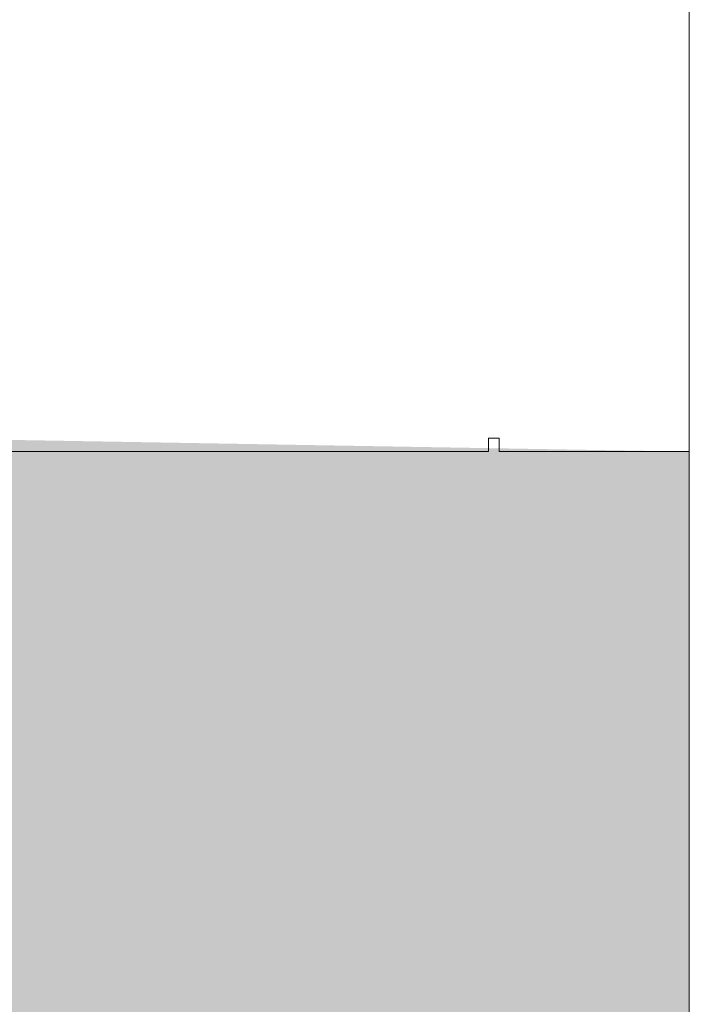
# Model space of a CAD drawing. Header units: millimetres. Extents: x -281 to 121694, y -16481 to 65128.
# Tile 218 of 656: x 17910 to 17960, y 19570 to 19643. Entities that reach past the tile are written whole.
import ezdxf

# ---------------------------------------------------------------- set-up
doc = ezdxf.new("R2010")
doc.units = ezdxf.units.MM
for name, color, linetype, lineweight in [('A--A23__Vloeren', 8, 'Continuous', 5), ('A--L23__Vloeren', 3, 'Continuous', 5), ('A--L3__Afbouw', 2, 'Continuous', 5)]:
    doc.layers.add(name, color=color, linetype=linetype, lineweight=lineweight)

# ---------------------------------------------------------------- blocks, each defined once
blk = doc.blocks.new('TBR-B-BWK-C-BES-ARC-R25_rvt-1-L_80_ 12')
at = {"layer": 'A--A23__Vloeren'}
h = blk.add_hatch(color=10, dxfattribs=at)
h.paths.add_polyline_path([(17947.5, 18651.025), (17960, 18651.025), (17960, 18661.025), (17860, 18661.025), (17860, 18651.025), (17945.8, 18651.025)])
h.paths.add_polyline_path([(17901.2, 18693.025), (17902, 18694.025), (17902, 18711.025), (17960, 18711.025), (17960, 19611.025), (17902, 19612.025), (17901.2, 19628.025), (17860, 19628.025), (17860, 19625.525), (17900, 19624.525), (17900, 18696.525), (17860, 18696.525), (17860, 18694.025), (17901.2, 18694.025)])
h.paths.add_polyline_path([(17942, 19660.025), (17960, 19661.025), (17960, 19671.025), (17860, 19671.025), (17860, 19661.025), (17942, 19661.025)])
h.paths.add_polyline_path([(67800, 21200), (67819, 21200), (67819, 22800), (67800, 22800), (67800, 21875)])
h.paths.add_polyline_path([(18452.5, 24050), (18452.5, 24355), (17960, 24355), (17960, 24050), (18312.212, 24050)])
h.paths.add_polyline_path([(67819, 24800), (67819, 26400), (67800, 26400), (67800, 24800)])
h.paths.add_polyline_path([(67819, 28400), (67819, 30000), (67800, 30000), (67800, 28400)])
h.paths.add_polyline_path([(67800, 32000), (67865, 32000), (67865, 33600), (67800, 33600), (67800, 32190.819)])
h.paths.add_polyline_path([(69983.157, 35275), (69986.228, 35276.272), (69991.5, 35289), (69991.5, 35441), (69986.228, 35453.728), (69973.5, 35459), (69885, 35459), (69885, 35470), (70105, 35470), (70105, 35459), (70016.5, 35459), (70003.772, 35453.728), (69998.5, 35441), (69998.5, 35289), (70003.772, 35276.272), (70006.843, 35275), (71113.157, 35275), (71116.228, 35276.272), (71121.5, 35289), (71121.5, 35441), (71116.228, 35453.728), (71103.5, 35459), (71015, 35459), (71015, 35470), (71235, 35470), (71235, 35459), (71146.5, 35459), (71133.772, 35453.728), (71128.5, 35441), (71128.5, 35289), (71133.772, 35276.272), (71136.843, 35275), (72208.157, 35275), (72211.228, 35276.272), (72216.5, 35289), (72216.5, 35441), (72211.228, 35453.728), (72198.5, 35459), (72110, 35459), (72110, 35470), (72330, 35470), (72330, 35459), (72241.5, 35459), (72228.772, 35453.728), (72223.5, 35441), (72223.5, 35289), (72228.772, 35276.272), (72231.843, 35275), (73338.157, 35275), (73341.228, 35276.272), (73346.5, 35289), (73346.5, 35441), (73341.228, 35453.728), (73328.5, 35459), (73240, 35459), (73240, 35470), (73460, 35470), (73460, 35475), (69860.4, 35475), (69860, 35275), (69973.5, 35275)])
h.paths.add_polyline_path([(73460, 35275), (73460, 35459), (73371.5, 35459), (73358.772, 35453.728), (73353.5, 35441), (73353.5, 35289), (73358.772, 35276.272), (73361.843, 35275), (73371.5, 35275)])
h.paths.add_polyline_path([(67800, 35600), (67819, 35600), (67819, 37200), (67800, 37200), (67800, 36433.34)])
h.paths.add_polyline_path([(67800, 39200), (67819, 39200), (67819, 40800), (67800, 40800), (67800, 39827.358)])
h.paths.add_polyline_path([(66945, 42550), (66950, 42550), (66950, 44650), (66945, 44650), (66945, 42797.123)])
h.paths.add_polyline_path([(24200, 42800), (24200, 44400), (24187, 44400), (24187, 42800)])
h.paths.add_polyline_path([(67800, 42800), (67865, 42800), (67865, 44400), (67800, 44400), (67800, 43221.375)])
h.paths.add_polyline_path([(67905, 44550), (67905, 44650), (67900, 44650), (67900, 44550)])
blk = doc.blocks.new('NLRS_30_DO_WB_deur enkel draai-SH_gen_cpz1 - 32_31_05_deur enkel gesloten_gen_plaatstaal_1000x2135-65368931-L_80_ 12')
at = {"layer": 'A--L3__Afbouw'}
for p, q in [((450, 8), (450, -35)), ((450, -35), (451, -35)), ((451, -35), (451, -35.8)), ((451, -35.8), (450, -35.8)), ((450, -35.8), (450, -50)), ((450, -50), (500, -50))]:
    blk.add_line(p, q, dxfattribs=at)

msp = doc.modelspace()

# ---------------------------------------------------------------- linework, layer by layer
at = {"layer": 'A--L23__Vloeren', "color": 7}
msp.add_line((17960, 19611.025), (17960, 18711.025), dxfattribs=at)

# ---------------------------------------------------------------- block references
at = {"lineweight": 5}
msp.add_blockref('TBR-B-BWK-C-BES-ARC-R25_rvt-1-L_80_ 12', (0, 0), dxfattribs=at)
at = {"layer": 'A--L3__Afbouw', "rotation": 89.9999999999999}
msp.add_blockref('NLRS_30_DO_WB_deur enkel draai-SH_gen_cpz1 - 32_31_05_deur enkel gesloten_gen_plaatstaal_1000x2135-65368931-L_80_ 12', (17910, 19161.025), dxfattribs=at)

doc.saveas('drawing.dxf')
